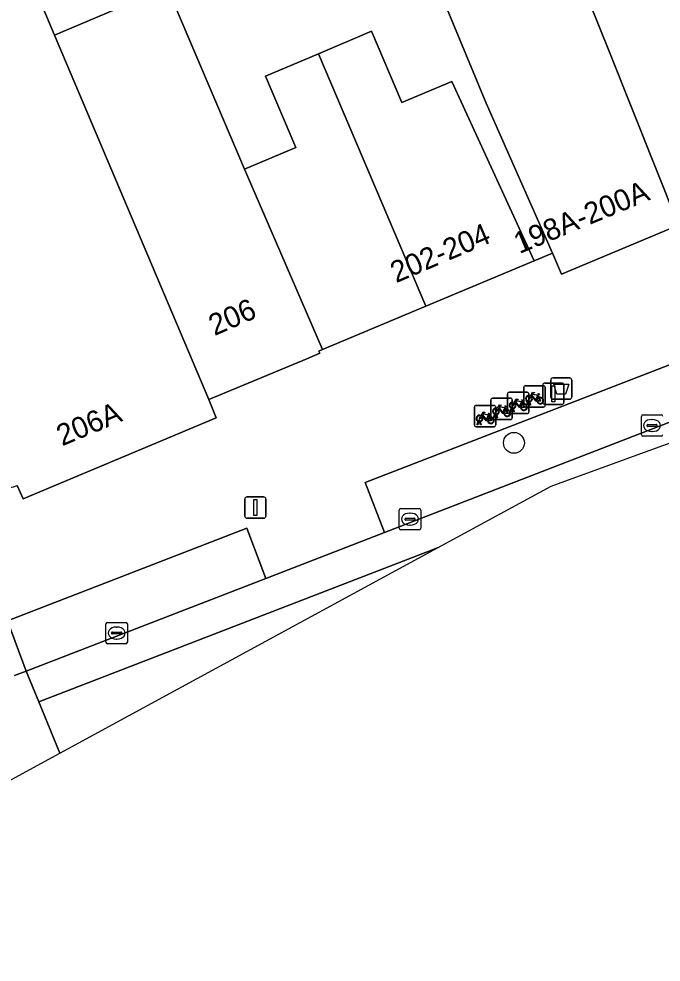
# Model space of a CAD drawing. Extents: x 159262 to 160143, y 383399 to 384319.
# Drawn here: x 159573.1 to 159603.2, y 383531.04 to 383575.27 of the extents above; entities that cross this region are included whole.
import ezdxf

# ---------------------------------------------------------------- set-up
doc = ezdxf.new("R2010")
doc.units = 0
for name, color, linetype in [('IMGEO_Afvalbak', 7, 'Continuous'), ('IMGEO_Boom', 7, 'Continuous'), ('IMGEO_Erf', 7, 'Continuous'), ('IMGEO_Fietsenrek', 7, 'Continuous'), ('IMGEO_Kolk', 7, 'Continuous'), ('IMGEO_Lichtmast', 7, 'Continuous'), ('IMGEO_Pand', 7, 'Continuous'), ('IMGEO_Pand_nummerreeks', 7, 'Continuous'), ('IMGEO_Parkeervlak_open', 7, 'Continuous'), ('IMGEO_Rijbaan_lokaal_gesloten', 7, 'Continuous'), ('IMGEO_Rijbaan_lokaal_open', 7, 'Continuous'), ('IMGEO_Voetpad_open', 7, 'Continuous')]:
    doc.layers.add(name, color=color, linetype=linetype)

msp = doc.modelspace()

# ---------------------------------------------------------------- linework, layer by layer
at = {"layer": 'IMGEO_Afvalbak'}
for p, q in [((159598.127, 383558.432), (159598.917, 383558.432)), ((159598.917, 383558.432), (159598.127, 383558.432)), ((159598.027, 383557.532), (159598.027, 383558.332)), ((159598.027, 383558.332), (159598.027, 383557.532)), ((159599.017, 383558.332), (159599.017, 383557.532)), ((159599.017, 383557.532), (159599.017, 383558.332)), ((159598.917, 383557.432), (159598.127, 383557.432)), ((159598.127, 383557.432), (159598.917, 383557.432))]:
    msp.add_line(p, q, dxfattribs=at)
msp.add_lwpolyline([(159598.17, 383558.146), (159598.874, 383558.146), (159598.725, 383557.676), (159598.319, 383557.676), (159598.17, 383558.146)], dxfattribs=at)
for centre, start, end in [((159598.127, 383558.332), 90, 180), ((159598.127, 383558.332), 90, 180), ((159598.917, 383558.332), 0, 90), ((159598.917, 383558.332), 360, 90), ((159598.127, 383557.532), 180, 270), ((159598.127, 383557.532), 180, 270), ((159598.917, 383557.532), 270, 0), ((159598.917, 383557.532), 270, 0)]:
    msp.add_arc(centre, 0.1, start, end, dxfattribs=at)
at = {"layer": 'IMGEO_Boom'}
msp.add_circle((159596.304, 383555.389), 0.489, dxfattribs=at)
at = {"layer": 'IMGEO_Erf'}
msp.add_lwpolyline([(159573.185, 383578.299), (159574.773, 383574.509), (159580.051, 383576.753), (159583.68, 383568.214), (159586.075, 383569.232), (159584.655, 383572.574), (159587.14, 383573.63), (159589.625, 383574.687), (159591.049, 383571.337), (159593.397, 383572.335), (159597.249, 383563.919), (159598.106, 383564.278), (159595.01, 383571.313), (159589.785, 383583.914)], dxfattribs=at)
at = {"layer": 'IMGEO_Fietsenrek'}
for p, q in [((159596.768, 383557.142), (159596.768, 383557.983)), ((159596.768, 383557.983), (159596.768, 383557.142)), ((159596.843, 383558.067), (159597.684, 383558.067)), ((159597.684, 383558.067), (159596.843, 383558.067)), ((159597.768, 383557.992), (159597.768, 383557.151)), ((159597.768, 383557.151), (159597.768, 383557.992)), ((159596.003, 383556.835), (159596.003, 383557.676)), ((159596.003, 383557.676), (159596.003, 383556.835)), ((159596.078, 383557.76), (159596.919, 383557.76)), ((159596.919, 383557.76), (159596.078, 383557.76)), ((159597.003, 383557.685), (159597.003, 383556.844)), ((159597.003, 383556.844), (159597.003, 383557.685)), ((159597.455, 383557.616), (159597.491, 383557.521)), ((159594.526, 383557.145), (159595.367, 383557.145)), ((159595.367, 383557.145), (159594.526, 383557.145)), ((159595.222, 383556.556), (159595.222, 383557.397)), ((159595.222, 383557.397), (159595.222, 383556.556)), ((159595.297, 383557.481), (159596.138, 383557.481)), ((159596.138, 383557.481), (159595.297, 383557.481)), ((159595.451, 383557.07), (159595.451, 383556.229)), ((159595.451, 383556.229), (159595.451, 383557.07)), ((159596.222, 383557.406), (159596.222, 383556.565)), ((159596.222, 383556.565), (159596.222, 383557.406)), ((159596.69, 383557.309), (159596.726, 383557.214)), ((159596.895, 383557.151), (159596.934, 383557.311)), ((159596.929, 383557.151), (159596.895, 383557.151)), ((159596.964, 383557.299), (159596.929, 383557.151)), ((159597.006, 383557.323), (159597.005, 383557.327)), ((159597.047, 383557.151), (159597.013, 383557.293)), ((159597.037, 383557.334), (159597.038, 383557.327)), ((159597.045, 383557.297), (159597.08, 383557.151)), ((159597.08, 383557.151), (159597.047, 383557.151)), ((159594.451, 383556.22), (159594.451, 383557.061)), ((159594.451, 383557.061), (159594.451, 383556.22)), ((159595.138, 383556.694), (159595.174, 383556.599)), ((159595.349, 383556.565), (159595.388, 383556.725)), ((159595.418, 383556.713), (159595.383, 383556.565)), ((159595.46, 383556.737), (159595.459, 383556.741)), ((159595.501, 383556.565), (159595.467, 383556.707)), ((159595.491, 383556.748), (159595.492, 383556.741)), ((159595.499, 383556.711), (159595.534, 383556.565)), ((159595.909, 383557.03), (159595.945, 383556.935)), ((159596.928, 383556.76), (159596.087, 383556.76)), ((159596.087, 383556.76), (159596.928, 383556.76)), ((159596.13, 383556.844), (159596.169, 383557.004)), ((159596.164, 383556.844), (159596.13, 383556.844)), ((159596.199, 383556.992), (159596.164, 383556.844)), ((159596.241, 383557.016), (159596.24, 383557.02)), ((159596.282, 383556.844), (159596.248, 383556.986)), ((159596.272, 383557.027), (159596.273, 383557.02)), ((159596.28, 383556.99), (159596.315, 383556.844)), ((159596.315, 383556.844), (159596.282, 383556.844)), ((159597.693, 383557.067), (159596.852, 383557.067)), ((159596.852, 383557.067), (159597.693, 383557.067)), ((159594.578, 383556.229), (159594.617, 383556.389)), ((159594.612, 383556.229), (159594.578, 383556.229)), ((159594.647, 383556.377), (159594.612, 383556.229)), ((159594.689, 383556.401), (159594.688, 383556.405)), ((159594.73, 383556.229), (159594.696, 383556.371)), ((159594.72, 383556.412), (159594.721, 383556.405)), ((159594.728, 383556.375), (159594.763, 383556.229)), ((159594.763, 383556.229), (159594.73, 383556.229)), ((159596.147, 383556.481), (159595.306, 383556.481)), ((159595.306, 383556.481), (159596.147, 383556.481)), ((159595.383, 383556.565), (159595.349, 383556.565)), ((159595.534, 383556.565), (159595.501, 383556.565)), ((159595.376, 383556.145), (159594.535, 383556.145)), ((159594.535, 383556.145), (159595.376, 383556.145))]:
    msp.add_line(p, q, dxfattribs=at)
for points in [[(159597.102, 383557.541), (159597.05, 383557.451), (159597.01, 383557.426), (159597.011, 383557.473), (159597.066, 383557.567)], [(159597.081, 383557.593), (159597.176, 383557.757), (159597.262, 383557.743), (159597.264, 383557.734), (159597.208, 383557.723), (159597.181, 383557.678), (159597.437, 383557.637)], [(159597.377, 383557.349), (159597.327, 383557.349), (159597.136, 383557.6), (159597.117, 383557.568)], [(159597.424, 383557.612), (159597.167, 383557.653), (159597.15, 383557.624), (159597.317, 383557.404), (159597.424, 383557.612)], [(159597.472, 383557.514), (159597.442, 383557.591), (159597.333, 383557.373), (159597.376, 383557.373)], [(159597.437, 383557.637), (159597.462, 383557.686), (159597.456, 383557.69), (159597.433, 383557.694), (159597.421, 383557.701), (159597.42, 383557.704), (159597.422, 383557.709), (159597.517, 383557.694), (159597.519, 383557.684), (159597.509, 383557.671), (159597.497, 383557.665), (159597.483, 383557.671), (159597.455, 383557.616)], [(159595.535, 383557.007), (159595.63, 383557.171), (159595.716, 383557.157), (159595.718, 383557.148), (159595.662, 383557.137), (159595.635, 383557.092), (159595.891, 383557.051)], [(159595.891, 383557.051), (159595.916, 383557.1), (159595.91, 383557.104), (159595.887, 383557.108), (159595.875, 383557.115), (159595.874, 383557.118), (159595.876, 383557.123), (159595.971, 383557.108), (159595.973, 383557.098), (159595.963, 383557.085), (159595.951, 383557.079), (159595.937, 383557.085), (159595.909, 383557.03)], [(159596.337, 383557.234), (159596.285, 383557.144), (159596.245, 383557.119), (159596.246, 383557.166), (159596.301, 383557.26)], [(159596.316, 383557.286), (159596.411, 383557.45), (159596.497, 383557.436), (159596.499, 383557.427), (159596.443, 383557.416), (159596.416, 383557.371), (159596.672, 383557.33)], [(159596.612, 383557.042), (159596.562, 383557.042), (159596.371, 383557.293), (159596.352, 383557.261)], [(159596.659, 383557.305), (159596.402, 383557.346), (159596.385, 383557.317), (159596.552, 383557.097), (159596.659, 383557.305)], [(159596.707, 383557.207), (159596.677, 383557.284), (159596.568, 383557.066), (159596.611, 383557.066)], [(159596.641, 383557.066), (159596.761, 383557.065), (159596.717, 383557.179)], [(159596.737, 383557.186), (159596.792, 383557.041), (159596.642, 383557.041)], [(159596.672, 383557.33), (159596.697, 383557.379), (159596.691, 383557.383), (159596.668, 383557.387), (159596.656, 383557.394), (159596.655, 383557.397), (159596.657, 383557.402), (159596.752, 383557.387), (159596.754, 383557.377), (159596.744, 383557.364), (159596.732, 383557.358), (159596.718, 383557.364), (159596.69, 383557.309)], [(159597.406, 383557.373), (159597.526, 383557.372), (159597.482, 383557.486)], [(159597.502, 383557.493), (159597.557, 383557.348), (159597.407, 383557.348)], [(159594.785, 383556.619), (159594.733, 383556.529), (159594.693, 383556.504), (159594.694, 383556.551), (159594.749, 383556.645)], [(159594.764, 383556.671), (159594.859, 383556.835), (159594.945, 383556.821), (159594.947, 383556.812), (159594.891, 383556.801), (159594.864, 383556.756), (159595.12, 383556.715)], [(159595.06, 383556.427), (159595.01, 383556.427), (159594.819, 383556.678), (159594.8, 383556.646)], [(159595.107, 383556.69), (159594.85, 383556.731), (159594.833, 383556.702), (159595, 383556.482), (159595.107, 383556.69)], [(159595.155, 383556.592), (159595.125, 383556.669), (159595.016, 383556.451), (159595.059, 383556.451)], [(159595.12, 383556.715), (159595.145, 383556.764), (159595.139, 383556.768), (159595.116, 383556.772), (159595.104, 383556.779), (159595.103, 383556.782), (159595.105, 383556.787), (159595.2, 383556.772), (159595.202, 383556.762), (159595.192, 383556.749), (159595.18, 383556.743), (159595.166, 383556.749), (159595.138, 383556.694)], [(159595.556, 383556.955), (159595.504, 383556.865), (159595.464, 383556.84), (159595.465, 383556.887), (159595.52, 383556.981)], [(159595.831, 383556.763), (159595.781, 383556.763), (159595.59, 383557.014), (159595.571, 383556.982)], [(159595.878, 383557.026), (159595.621, 383557.067), (159595.604, 383557.038), (159595.771, 383556.818), (159595.878, 383557.026)], [(159595.926, 383556.928), (159595.896, 383557.005), (159595.787, 383556.787), (159595.83, 383556.787)], [(159595.86, 383556.787), (159595.98, 383556.786), (159595.936, 383556.9)], [(159595.956, 383556.907), (159596.011, 383556.762), (159595.861, 383556.762)], [(159595.089, 383556.451), (159595.209, 383556.45), (159595.165, 383556.564)], [(159595.185, 383556.571), (159595.24, 383556.426), (159595.09, 383556.426)]]:
    msp.add_lwpolyline(points, dxfattribs=at)
for centre, radius, start, end in [((159596.846, 383557.989), 0.0779, 92.4484, 184.2845), ((159596.846, 383557.989), 0.0779, 92.4484, 184.2845), ((159597.69, 383557.989), 0.0779, 2.4484, 94.2845), ((159597.69, 383557.989), 0.0779, 2.4484, 94.2845), ((159596.081, 383557.682), 0.0779, 92.4484, 184.2845), ((159596.081, 383557.682), 0.0779, 92.4484, 184.2845), ((159597.008, 383557.452), 0.159, 62.6766, 242.1369), ((159597.008, 383557.452), 0.129, 63.3192, 238.903), ((159596.925, 383557.682), 0.0779, 2.4484, 94.2845), ((159596.925, 383557.682), 0.0779, 2.4484, 94.2845), ((159597.008, 383557.452), 0.129, 283.6043, 43.4302), ((159597.008, 383557.452), 0.159, 283.5766, 46.6042), ((159597.535, 383557.368), 0.159, 113.3408, 178.3217), ((159597.535, 383557.368), 0.159, 187.0065, 105.7708), ((159594.529, 383557.067), 0.0779, 92.4484, 184.2845), ((159594.529, 383557.067), 0.0779, 92.4484, 184.2845), ((159595.3, 383557.403), 0.0779, 92.4484, 184.2845), ((159595.3, 383557.403), 0.0779, 92.4484, 184.2845), ((159595.373, 383557.067), 0.0779, 2.4484, 94.2845), ((159595.373, 383557.067), 0.0779, 2.4484, 94.2845), ((159596.243, 383557.145), 0.159, 62.6766, 242.1369), ((159596.243, 383557.145), 0.129, 63.3192, 238.903), ((159596.144, 383557.403), 0.0779, 2.4484, 94.2845), ((159596.144, 383557.403), 0.0779, 2.4484, 94.2845), ((159596.243, 383557.145), 0.129, 283.6043, 43.4302), ((159596.243, 383557.145), 0.159, 283.5766, 46.6042), ((159596.77, 383557.061), 0.159, 113.3408, 178.3217), ((159596.77, 383557.061), 0.159, 187.0065, 105.7708), ((159596.77, 383557.061), 0.129, 113.923, 177.9556), ((159596.77, 383557.061), 0.129, 188.6715, 104.5883), ((159596.846, 383557.145), 0.0779, 182.4484, 274.2845), ((159596.846, 383557.145), 0.0779, 182.4484, 274.2845), ((159596.988, 383557.323), 0.0499, 12.8025, 158.6934), ((159597.008, 383557.452), 0.159, 253.9967, 271.7867), ((159596.988, 383557.323), 0.0174, 12.8025, 163.4502), ((159597.008, 383557.452), 0.129, 253.415, 269.0204), ((159597.535, 383557.368), 0.129, 113.923, 177.9556), ((159597.535, 383557.368), 0.129, 188.6715, 104.5883), ((159597.69, 383557.145), 0.0779, 272.4484, 4.2845), ((159597.69, 383557.145), 0.0779, 272.4484, 4.2845), ((159594.691, 383556.53), 0.159, 62.6766, 242.1369), ((159594.691, 383556.53), 0.129, 63.3192, 238.903), ((159594.691, 383556.53), 0.159, 283.5766, 46.6042), ((159595.462, 383556.866), 0.159, 62.6766, 242.1369), ((159595.462, 383556.866), 0.129, 63.3192, 238.903), ((159595.442, 383556.737), 0.0499, 12.8025, 158.6934), ((159595.462, 383556.866), 0.159, 253.9967, 271.7867), ((159595.442, 383556.737), 0.0174, 12.8025, 163.4502), ((159595.462, 383556.866), 0.129, 253.415, 269.0204), ((159595.462, 383556.866), 0.129, 283.6043, 43.4302), ((159595.462, 383556.866), 0.159, 283.5766, 46.6042), ((159595.989, 383556.782), 0.159, 113.3408, 178.3217), ((159595.989, 383556.782), 0.159, 187.0065, 105.7708), ((159595.989, 383556.782), 0.129, 113.923, 177.9556), ((159595.989, 383556.782), 0.129, 188.6715, 104.5883), ((159596.081, 383556.838), 0.0779, 182.4484, 274.2845), ((159596.081, 383556.838), 0.0779, 182.4484, 274.2845), ((159596.223, 383557.016), 0.0499, 12.8025, 158.6934), ((159596.243, 383557.145), 0.159, 253.9967, 271.7867), ((159596.223, 383557.016), 0.0174, 12.8025, 163.4502), ((159596.243, 383557.145), 0.129, 253.415, 269.0204), ((159596.925, 383556.838), 0.0779, 272.4484, 4.2845), ((159596.925, 383556.838), 0.0779, 272.4484, 4.2845), ((159594.529, 383556.223), 0.0779, 182.4484, 274.2845), ((159594.529, 383556.223), 0.0779, 182.4484, 274.2845), ((159594.671, 383556.401), 0.0499, 12.8025, 158.6934), ((159594.691, 383556.53), 0.159, 253.9967, 271.7867), ((159594.671, 383556.401), 0.0174, 12.8025, 163.4502), ((159594.691, 383556.53), 0.129, 253.415, 269.0204), ((159594.691, 383556.53), 0.129, 283.6043, 43.4302), ((159595.218, 383556.446), 0.159, 113.3408, 178.3217), ((159595.218, 383556.446), 0.159, 187.0065, 105.7708), ((159595.218, 383556.446), 0.129, 113.923, 177.9556), ((159595.218, 383556.446), 0.129, 188.6715, 104.5883), ((159595.3, 383556.559), 0.0779, 182.4484, 274.2845), ((159595.3, 383556.559), 0.0779, 182.4484, 274.2845), ((159595.373, 383556.223), 0.0779, 272.4484, 4.2845), ((159595.373, 383556.223), 0.0779, 272.4484, 4.2845), ((159596.144, 383556.559), 0.0779, 272.4484, 4.2845), ((159596.144, 383556.559), 0.0779, 272.4484, 4.2845)]:
    msp.add_arc(centre, radius, start, end, dxfattribs=at)
at = {"layer": 'IMGEO_Kolk'}
for p, q in [((159602.276, 383555.776), (159602.276, 383556.628)), ((159602.351, 383556.702), (159603.203, 383556.702)), ((159602.535, 383556.196), (159602.535, 383556.208)), ((159602.578, 383556.245), (159602.976, 383556.245)), ((159602.764, 383556.482), (159602.789, 383556.482)), ((159603.019, 383556.208), (159603.019, 383556.196)), ((159602.973, 383556.159), (159602.575, 383556.159)), ((159602.787, 383555.922), (159602.762, 383555.922)), ((159603.203, 383555.702), (159602.351, 383555.702)), ((159590.932, 383551.386), (159590.932, 383552.238)), ((159591.007, 383552.312), (159591.859, 383552.312)), ((159591.933, 383552.238), (159591.933, 383551.386)), ((159591.191, 383551.806), (159591.191, 383551.818)), ((159591.629, 383551.769), (159591.231, 383551.769)), ((159591.234, 383551.855), (159591.632, 383551.855)), ((159591.42, 383552.092), (159591.445, 383552.092)), ((159591.675, 383551.818), (159591.675, 383551.806)), ((159591.443, 383551.532), (159591.418, 383551.532)), ((159591.859, 383551.312), (159591.007, 383551.312)), ((159577.184, 383546.046), (159577.184, 383546.898)), ((159577.259, 383546.972), (159578.111, 383546.972)), ((159578.185, 383546.898), (159578.185, 383546.046)), ((159577.443, 383546.466), (159577.443, 383546.478)), ((159577.486, 383546.515), (159577.884, 383546.515)), ((159577.672, 383546.752), (159577.697, 383546.752)), ((159577.927, 383546.478), (159577.927, 383546.466)), ((159577.881, 383546.429), (159577.483, 383546.429)), ((159577.695, 383546.192), (159577.67, 383546.192)), ((159578.111, 383545.972), (159577.259, 383545.972))]:
    msp.add_line(p, q, dxfattribs=at)
for points in [[(159602.276, 383555.776), (159602.276, 383556.628)], [(159602.351, 383556.702), (159603.203, 383556.702)], [(159603.203, 383555.702), (159602.351, 383555.702)], [(159590.932, 383551.386), (159590.932, 383552.238)], [(159591.007, 383552.312), (159591.859, 383552.312)], [(159591.933, 383552.238), (159591.933, 383551.386)], [(159591.859, 383551.312), (159591.007, 383551.312)], [(159577.184, 383546.046), (159577.184, 383546.898)], [(159577.259, 383546.972), (159578.111, 383546.972)], [(159578.185, 383546.898), (159578.185, 383546.046)], [(159578.111, 383545.972), (159577.259, 383545.972)]]:
    msp.add_lwpolyline(points, dxfattribs=at)
for centre, radius, start, end in [((159602.353, 383556.626), 0.0765, 91.552, 178.448), ((159602.353, 383556.626), 0.0765, 91.552, 178.448), ((159603.201, 383556.626), 0.0765, 1.552, 88.448), ((159603.201, 383556.626), 0.0765, 1.552, 88.448), ((159602.575, 383556.205), 0.0403, 85.8775, 175.7526), ((159602.572, 383556.195), 0.0366, 178.938, 274.7102), ((159602.976, 383556.202), 0.043, 264.8664, 352.4533), ((159602.98, 383556.207), 0.0386, 1.7309, 96.639), ((159602.353, 383555.778), 0.0765, 181.552, 268.448), ((159602.353, 383555.778), 0.0765, 181.552, 268.448), ((159603.201, 383555.778), 0.0765, 271.552, 358.448), ((159603.201, 383555.778), 0.0765, 271.552, 358.448), ((159591.009, 383552.236), 0.0765, 91.552, 178.448), ((159591.009, 383552.236), 0.0765, 91.552, 178.448), ((159591.857, 383552.236), 0.0765, 1.552, 88.448), ((159591.857, 383552.236), 0.0765, 1.552, 88.448), ((159591.231, 383551.815), 0.0403, 85.8775, 175.7526), ((159591.228, 383551.805), 0.0366, 178.938, 274.7102), ((159591.632, 383551.812), 0.043, 264.8664, 352.4533), ((159591.636, 383551.817), 0.0386, 1.7309, 96.639), ((159591.009, 383551.388), 0.0765, 181.552, 268.448), ((159591.009, 383551.388), 0.0765, 181.552, 268.448), ((159591.857, 383551.388), 0.0765, 271.552, 358.448), ((159591.857, 383551.388), 0.0765, 271.552, 358.448), ((159577.261, 383546.896), 0.0765, 91.552, 178.448), ((159577.261, 383546.896), 0.0765, 91.552, 178.448), ((159578.109, 383546.896), 0.0765, 1.552, 88.448), ((159578.109, 383546.896), 0.0765, 1.552, 88.448), ((159577.483, 383546.475), 0.0403, 85.8775, 175.7526), ((159577.48, 383546.465), 0.0366, 178.938, 274.7102), ((159577.884, 383546.472), 0.043, 264.8664, 352.4533), ((159577.888, 383546.477), 0.0386, 1.7309, 96.639), ((159577.261, 383546.048), 0.0765, 181.552, 268.448), ((159577.261, 383546.048), 0.0765, 181.552, 268.448), ((159578.109, 383546.048), 0.0765, 271.552, 358.448), ((159578.109, 383546.048), 0.0765, 271.552, 358.448)]:
    msp.add_arc(centre, radius, start, end, dxfattribs=at)
for centre, major_axis, ratio, start_param, end_param in [((159602.763, 383556.202), (-0.387, 0.002), 0.722429, 4.712389, 7.853982), ((159602.788, 383556.202), (-0.39, 0.002), 0.717154, 1.570796, 4.712389), ((159591.419, 383551.812), (-0.387, 0.002), 0.722429, 4.712389, 7.853982), ((159591.444, 383551.812), (-0.39, 0.002), 0.717154, 1.570796, 4.712389), ((159577.671, 383546.472), (-0.387, 0.002), 0.722429, 4.712389, 7.853982), ((159577.696, 383546.472), (-0.39, 0.002), 0.717154, 1.570796, 4.712389)]:
    msp.add_ellipse(centre, major_axis=major_axis, ratio=ratio, start_param=start_param, end_param=end_param, dxfattribs=at)
at = {"layer": 'IMGEO_Lichtmast'}
for p, q in [((159597.658, 383557.293), (159597.658, 383558.093)), ((159597.658, 383558.093), (159597.658, 383557.293)), ((159597.758, 383558.193), (159598.548, 383558.193)), ((159598.548, 383558.193), (159597.758, 383558.193)), ((159598.648, 383558.093), (159598.648, 383557.293)), ((159598.648, 383557.293), (159598.648, 383558.093)), ((159598.548, 383557.193), (159597.758, 383557.193)), ((159597.758, 383557.193), (159598.548, 383557.193)), ((159583.689, 383551.955), (159583.689, 383552.755)), ((159583.689, 383552.755), (159583.689, 383551.955)), ((159583.789, 383552.855), (159584.579, 383552.855)), ((159584.579, 383552.855), (159583.789, 383552.855)), ((159584.679, 383552.755), (159584.679, 383551.955)), ((159584.679, 383551.955), (159584.679, 383552.755)), ((159584.579, 383551.855), (159583.789, 383551.855)), ((159583.789, 383551.855), (159584.579, 383551.855))]:
    msp.add_line(p, q, dxfattribs=at)
for points in [[(159598.078, 383558.068), (159598.228, 383558.068), (159598.228, 383557.318), (159598.078, 383557.318), (159598.078, 383558.068)], [(159584.109, 383552.73), (159584.259, 383552.73), (159584.259, 383551.98), (159584.109, 383551.98), (159584.109, 383552.73)]]:
    msp.add_lwpolyline(points, dxfattribs=at)
for centre, start, end in [((159597.758, 383558.093), 90, 180), ((159597.758, 383558.093), 90, 180), ((159598.548, 383558.093), 0, 90), ((159598.548, 383558.093), 360, 90), ((159597.758, 383557.293), 180, 270), ((159597.758, 383557.293), 180, 270), ((159598.548, 383557.293), 270, 0), ((159598.548, 383557.293), 270, 0), ((159583.789, 383552.755), 90, 180), ((159583.789, 383552.755), 90, 180), ((159584.579, 383552.755), 0, 90), ((159584.579, 383552.755), 360, 90), ((159583.789, 383551.955), 180, 270), ((159583.789, 383551.955), 180, 270), ((159584.579, 383551.955), 270, 0), ((159584.579, 383551.955), 270, 0)]:
    msp.add_arc(centre, 0.1, start, end, dxfattribs=at)
at = {"layer": 'IMGEO_Pand'}
for points in [[(159601.127, 383592.412), (159599.929, 383595.303), (159598.584, 383594.73), (159596.38, 383593.679), (159593.336, 383592.228), (159593.928, 383590.754), (159600.778, 383573.706), (159604.021, 383565.6), (159611.199, 383568.622), (159607.455, 383577.664)], [(159593.928, 383590.754), (159585.134, 383587.106), (159587.556, 383582.99), (159589.785, 383583.914), (159595.01, 383571.313), (159598.106, 383564.278), (159598.54, 383563.293), (159604.021, 383565.6), (159600.778, 383573.706)], [(159574.773, 383574.509), (159573.185, 383578.299), (159573.025, 383578.233), (159572.272, 383580.005), (159560.231, 383575.325), (159567.98, 383555.047), (159568.637, 383555.281), (159568.71, 383555.109), (159569.261, 383554.256), (159569.478, 383554.029), (159570.271, 383553.478), (159570.572, 383553.357), (159571.522, 383553.163), (159571.835, 383553.159), (159572.843, 383553.328), (159573.017, 383553.396), (159573.297, 383552.768), (159582.356, 383556.566), (159582, 383557.414)], [(159583.68, 383568.214), (159580.051, 383576.753), (159574.773, 383574.509), (159582, 383557.414), (159586.599, 383559.332), (159587.204, 383559.591), (159587.161, 383559.692), (159587.325, 383559.761)], [(159593.397, 383572.335), (159591.049, 383571.337), (159589.625, 383574.687), (159587.14, 383573.63), (159592.174, 383561.793), (159597.249, 383563.919)], [(159587.14, 383573.63), (159584.655, 383572.574), (159586.075, 383569.232), (159583.68, 383568.214), (159587.325, 383559.761), (159592.174, 383561.793)]]:
    msp.add_lwpolyline(points, close=True, dxfattribs=at)
at = {"layer": 'IMGEO_Parkeervlak_open'}
for points in [[(159613.978, 383560.368), (159613.538, 383561.556), (159613.087, 383562.722), (159589.337, 383553.529), (159590.237, 383551.186)], [(159584.678, 383549.036), (159583.792, 383551.383), (159572.567, 383547.038), (159573.444, 383544.691)]]:
    msp.add_lwpolyline(points, close=True, dxfattribs=at)
at = {"layer": 'IMGEO_Rijbaan_lokaal_gesloten'}
msp.add_lwpolyline([(159619.725, 383561.254), (159619.247, 383562.409), (159613.978, 383560.368), (159590.237, 383551.186), (159584.678, 383549.036), (159573.444, 383544.691), (159574.036, 383543.246), (159592.721, 383550.465), (159598.044, 383553.36)], close=True, dxfattribs=at)
at = {"layer": 'IMGEO_Rijbaan_lokaal_open'}
for points in [[(159592.721, 383550.465), (159574.036, 383543.246), (159575.021, 383540.839), (159592.721, 383550.465)], [(159557.01, 383531.044), (159564.049, 383534.872), (159575.021, 383540.839), (159574.036, 383543.246), (159573.444, 383544.691), (159572.893, 383544.474)]]:
    msp.add_lwpolyline(points, dxfattribs=at)
at = {"layer": 'IMGEO_Voetpad_open'}
for points in [[(159572.893, 383544.474), (159573.444, 383544.691), (159572.567, 383547.038), (159583.792, 383551.383), (159584.678, 383549.036), (159590.237, 383551.186), (159589.337, 383553.529), (159613.087, 383562.722), (159613.538, 383561.556), (159619.566, 383563.872), (159618.982, 383565.321), (159621.022, 383566.13), (159621.805, 383564.165), (159619.757, 383563.373), (159620.012, 383562.705), (159622.105, 383563.501), (159626.149, 383565.073), (159625.245, 383567.397), (159643.978, 383574.584)], [(159604.021, 383565.6), (159598.54, 383563.293), (159598.106, 383564.278), (159597.249, 383563.919), (159592.174, 383561.793), (159587.325, 383559.761), (159587.161, 383559.692), (159587.204, 383559.591), (159586.599, 383559.332), (159582, 383557.414), (159582.356, 383556.566), (159573.297, 383552.768), (159573.017, 383553.396)]]:
    msp.add_lwpolyline(points, dxfattribs=at)

# ---------------------------------------------------------------- texts
at = {"layer": 'IMGEO_Pand_nummerreeks'}
for s, rotation, p in [('198A-200A', 22.5287, (159596.557, 383564.237)), ('202-204', 23.2105, (159590.782, 383562.87)), ('206', 23.6001, (159582.271, 383560.391)), ('206A', 22.7235, (159575.131, 383555.223))]:
    msp.add_text(s, height=1, rotation=rotation, dxfattribs=at).set_placement(p)

doc.saveas('drawing.dxf')
